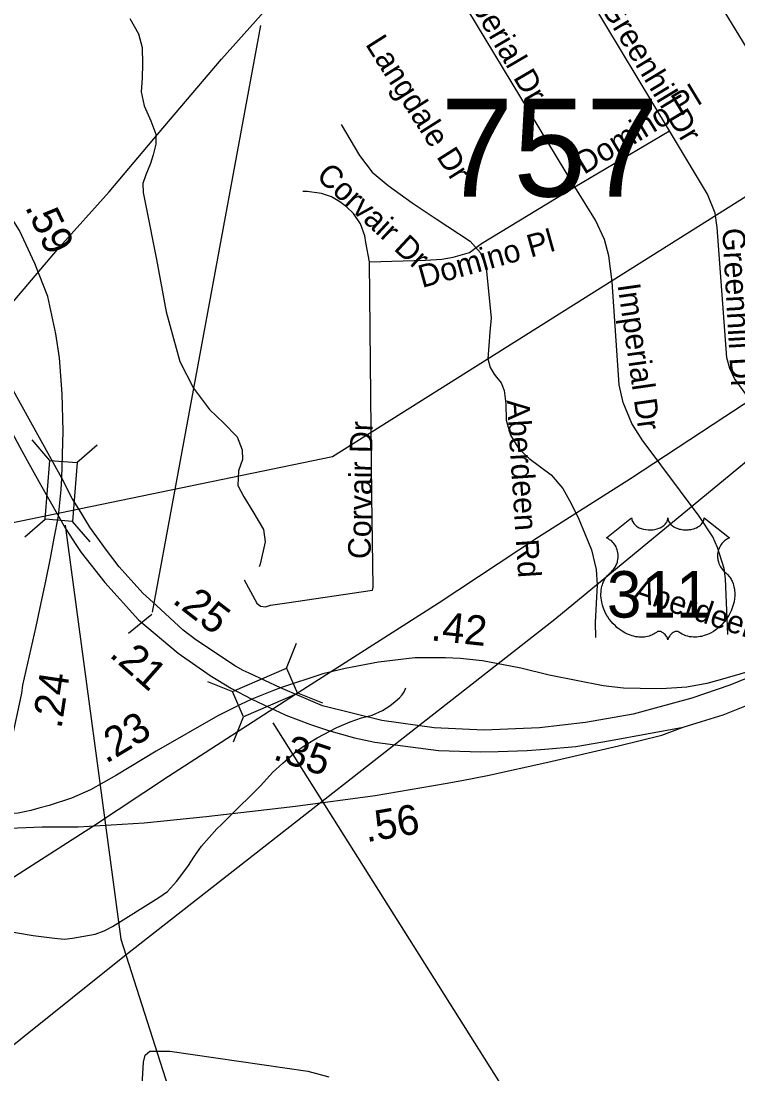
# Model space of a CAD drawing. Extents: x 1662474 to 1856135, y 779280 to 917889.
# Drawn here: x 1693953 to 1696963, y 821576 to 825994 of the extents above; entities that cross this region are included whole.
import ezdxf

# ---------------------------------------------------------------- set-up
doc = ezdxf.new("R2010")
doc.units = 0
for name, color, linetype in [('Exist Hydrographic Misc Water Feature', 7, 'Continuous'), ('Exist Hydrographic River Shore Label', 7, 'Continuous'), ('Exist Road Non-System Type 51', 7, 'Continuous'), ('Exist Road Non-System Type 51 Label', 7, 'Continuous'), ('Exist Road Primary US Divided Attributed', 7, 'Continuous'), ('Exist Road Primary US Mileage Hundredths English Label', 7, 'Continuous'), ('Exist Road Primary US Shield CELL', 7, 'Continuous'), ('Exist Road Primary US Shield Number Label', 7, 'Continuous'), ('Exist Road Primary US Structure Ovrhead Sign CELL', 7, 'Continuous'), ('Exist Road Primary US Structure Standard Bridge CELL', 7, 'Continuous'), ('Exist Road Primary US Structure Standard Bridge Number Label', 7, 'Continuous'), ('Exist Road Secondary Mileage Hundredths English Label', 7, 'Continuous'), ('Exist Road Secondary Structure Standard Bridge CELL', 7, 'Continuous'), ('Exist Road Secondary Structure Standard Bridge Number Label', 7, 'Continuous'), ('Exist Road Secondary Type 51 Divided Attributed', 7, 'Continuous'), ('Exist Utilities Electrical Transmission Line', 7, 'Continuous')]:
    doc.layers.add(name, color=color, linetype=linetype)

msp = doc.modelspace()

# ---------------------------------------------------------------- linework, layer by layer
at = {"layer": 'Exist Hydrographic Misc Water Feature'}
for points in [[(1694409.3, 826005.3), (1694446.3, 825940.6), (1694461.5, 825882.8), (1694463, 825814.7), (1694462, 825754.8), (1694457.2, 825696.7), (1694470.4, 825638.1), (1694497.7, 825576), (1694518.8, 825519.7), (1694518.4, 825477.9), (1694507.8, 825432.2), (1694497.3, 825396.3), (1694476.5, 825348.3), (1694464.2, 825312.4), (1694465.6, 825274.7), (1694477, 825218.6), (1694522, 824993.7), (1694563.1, 824774.5), (1694620.5, 824565.8), (1694676.9, 824453.1), (1694743.8, 824364.7), (1694802.9, 824307.7), (1694860.4, 824249.1), (1694881.5, 824194.5), (1694883.2, 824154.2), (1694866.3, 824107), (1694863.4, 824044.7), (1694889, 823998.2), (1694926.3, 823935.9), (1694971.2, 823861.1), (1694978.5, 823809.3), (1694957.3, 823715.3), (1694953.1, 823704)], [(1695297.4, 825559.7), (1695373.7, 825430.2), (1695426.8, 825359.4), (1695494.1, 825304.6), (1695595.2, 825231.2), (1695696.5, 825164.3), (1695839.1, 825070.3), (1695882.4, 825021.9), (1695905.6, 824957.4), (1695926.7, 824749.3), (1695921.9, 824688.7), (1695912.6, 824577.3), (1695922.1, 824541), (1695939.7, 824512.7), (1695949.6, 824500.2), (1695969.5, 824476), (1695980.9, 824443.8), (1695988, 824387.8), (1695989.2, 824319.7), (1696008.4, 824256.1), (1696043.6, 824199.6), (1696087.1, 824158.5), (1696178.2, 824089.4), (1696227.4, 824032.6), (1696262.6, 823970.3), (1696295.6, 823904), (1696348, 823774.9), (1696367.1, 823692.5), (1696372.1, 823628.3), (1696367.1, 823550.5), (1696364.2, 823471), (1696365.1, 823406.9)], [(1693845.7, 822183.8), (1694004, 822157.5), (1694094, 822145.9), (1694135.9, 822141.7), (1694169.8, 822145.9), (1694264, 822162.1), (1694301.9, 822176.1), (1694337.8, 822194.3), (1694531.7, 822316.7), (1694567.6, 822342.2), (1694605.7, 822384), (1694653.6, 822446.3), (1694681.4, 822490.1), (1694711.4, 822532.1), (1694775.3, 822604.7), (1694795.5, 822624.8), (1694823.1, 822650.5), (1694959.2, 822787.2), (1695009, 822841.2), (1695052.1, 822880.5), (1695109.8, 822930.2), (1695150.8, 822958.1), (1695195.8, 822985.9), (1695278.4, 823029.4), (1695334.4, 823053.6), (1695382.8, 823069.9), (1695426.9, 823081.3), (1695471.1, 823101), (1695501.4, 823120.8), (1695523.5, 823138.5), (1695541.7, 823154.5), (1695553.8, 823166.6), (1695561.1, 823179.5), (1695568.3, 823196.7)]]:
    msp.add_lwpolyline(points, dxfattribs=at)
at = {"layer": 'Exist Hydrographic River Shore Label'}
msp.add_line((1694505.6, 823514.2), (1694959.6, 825976), dxfattribs=at)
at = {"layer": 'Exist Road Non-System Type 51'}
for p, q in [((1696674.9, 825533.4), (1696334.4, 826101)), ((1696278, 825297.9), (1696674.9, 825533.4)), ((1695886.1, 825060.4), (1696278, 825297.9))]:
    msp.add_line(p, q, dxfattribs=at)
for points in [[(1696278, 825297.9), (1695638.4, 826357.2), (1695602.9, 826443.5), (1695585.1, 826513.1), (1695580.1, 826623.4)], [(1697859.6, 824105.2), (1697730.4, 824207.4), (1697686.4, 824247.5), (1697652.8, 824282.4), (1697585.6, 824365.1), (1697415.8, 824603.4), (1697389.8, 824647.5), (1697376.9, 824682.2), (1697363, 824759.1), (1697321, 825306), (1697313.4, 825354.1), (1697292.4, 825405), (1697197.6, 825559), (1696816.4, 826182.4), (1696785.4, 826246.9)], [(1697531.2, 823665.1), (1697493.4, 823721.5), (1697435.1, 823825.8), (1697381.1, 823899.8), (1697308.1, 823999.8), (1696948.9, 824494.2), (1696928.4, 824536.5), (1696915.8, 824580.4), (1696875.1, 825127.9), (1696867.8, 825187.7), (1696835.1, 825267.2), (1696674.9, 825533.4)], [(1695416.4, 824984.2), (1695401.1, 825064.4), (1695397.1, 825093.2), (1695377.8, 825143.6), (1695348.9, 825186.1), (1695318.9, 825214.4), (1695291.1, 825235.7), (1695256, 825255.9), (1695215, 825270.4), (1695155.1, 825278.8), (1695136, 825279)], [(1696920.2, 823420.8), (1696911.1, 823653.4), (1696904.8, 823696.9), (1696877.4, 823785.1), (1696857.2, 823829.2), (1696800, 823916.6), (1696560.6, 824237.5), (1696517.4, 824305), (1696481.6, 824393.2), (1696464.9, 824468.2), (1696434.6, 824900.5), (1696421.4, 825009.2), (1696402.4, 825076.9), (1696365.4, 825158.2), (1696278, 825297.9)], [(1695416.4, 824984.2), (1695651, 824990.6), (1695719.5, 824994.8), (1695767.5, 825003.9), (1695836, 825022.9), (1695886.1, 825060.4)], [(1694889.9, 823649.1), (1694942.6, 823551.5), (1694958.4, 823538.9), (1694979.4, 823536.8), (1695001.1, 823543.4), (1695069.4, 823553.4), (1695428.1, 823605.5), (1695431.9, 823618.2), (1695425.5, 824000), (1695416.4, 824984.2)], [(1694411.9, 820674.1), (1694466.8, 821625.8), (1694474.4, 821655.2), (1694493.5, 821671.4), (1694552.9, 821672.2), (1694577.2, 821671.4), (1695157.5, 821587.8), (1695245.5, 821564.6)]]:
    msp.add_lwpolyline(points, dxfattribs=at)
at = {"layer": 'Exist Road Primary US Divided Attributed'}
for points in [[(1694124.7, 824075.9), (1694074.2, 824166.7), (1693833.2, 824598.7), (1693703.5, 824817.7), (1693377.5, 825326.7), (1693311, 825423), (1693213.3, 825547.6), (1693137.5, 825633.9), (1692953.8, 825832.1), (1692771.6, 825991.9), (1692683.9, 826064.1), (1692555, 826155.2), (1692420.4, 826249.2), (1692308.8, 826331.1)], [(1694124.7, 824075.9), (1694129.6, 824273.4), (1694126.5, 824429.9), (1694114.3, 824580.3), (1694098.9, 824681.6), (1694065.1, 824838.2), (1694011.7, 824977), (1693946, 825115), (1693881.9, 825216.9), (1693827.6, 825299)], [(1693621.4, 824772.1), (1693802, 824476.2), (1693849.3, 824388.8), (1693948.2, 824205.8), (1693978.4, 824149.6), (1694035.2, 824050.1), (1694070.1, 823988.4), (1694111, 823916.9)], [(1694111, 823916.9), (1694122.2, 824028.8), (1694124.7, 824075.9)], [(1695042.6, 823195.8), (1694911.5, 823257.2), (1694885.2, 823269.7), (1694854.1, 823286.8), (1694686.6, 823397.6), (1694634.3, 823438.1), (1694521.2, 823541.3), (1694464.9, 823593.2), (1694364.6, 823704.2), (1694312, 823773.5), (1694242.4, 823870.7), (1694203.7, 823933.9), (1694168.1, 823990.9), (1694124.7, 824075.9)], [(1693843.8, 822661.8), (1693878.4, 822807.2), (1693955.8, 823173.4), (1693960.9, 823207.2), (1694016.6, 823453.3), (1694041.9, 823572.9), (1694057, 823643.7), (1694077.3, 823739.8), (1694092.9, 823824.1), (1694111, 823916.9)], [(1694111, 823916.9), (1694139.6, 823865.2), (1694183.9, 823797.2), (1694205.2, 823764.8), (1694304.7, 823638), (1694446, 823481.4), (1694612.3, 823341.5), (1694747, 823248.1), (1694836.9, 823193.4), (1694921.8, 823148.3)], [(1697205.6, 823328.4), (1697155.1, 823300.4), (1696928.3, 823207.4), (1696768.9, 823153.2), (1696523.3, 823086.3), (1696323.3, 823050.2), (1696129.9, 823027.9), (1695896.2, 823018.6), (1695686.9, 823029.1), (1695467.2, 823058.7), (1695219.4, 823121.2), (1695042.6, 823195.8)], [(1696733.1, 823031.7), (1696810.5, 823055.2), (1696900.2, 823083.7), (1697349.2, 823262.2), (1697572.1, 823353)], [(1694921.8, 823148.3), (1695064.6, 823082), (1695168.2, 823042), (1695244.1, 823016.7), (1695353.6, 822986.3), (1695439, 822968.1), (1695706, 822934.1), (1695883.7, 822927.7), (1695956.4, 822929.5), (1696078.3, 822933), (1696152.2, 822938.9), (1696281.8, 822950.7), (1696428.1, 822975.3), (1696733.1, 823031.7)]]:
    msp.add_lwpolyline(points, dxfattribs=at)
at = {"layer": 'Exist Road Primary US Shield CELL'}
msp.add_lwpolyline([(1696516.7, 823909.7), (1696517, 823905.3), (1696518.1, 823900.1), (1696518.9, 823897.4), (1696521.3, 823892.3), (1696525.4, 823886.2), (1696531, 823880.2), (1696537.3, 823875), (1696541.6, 823872.2), (1696548.8, 823868.3), (1696557.1, 823864.9), (1696566.2, 823862.2), (1696575.6, 823860.4), (1696585.8, 823859.2), (1696595.9, 823859), (1696606.8, 823859.8), (1696618.9, 823862.2), (1696624.5, 823863.6), (1696630.7, 823865.8), (1696636.5, 823868.1), (1696642.8, 823871.5), (1696647.9, 823874.8), (1696651.9, 823877.7), (1696657.5, 823883.1), (1696662, 823888.7), (1696663.9, 823891.8), (1696665.5, 823894.8), (1696667.7, 823901.2), (1696668.4, 823904.1), (1696668.8, 823909.9), (1696669.2, 823905), (1696669.7, 823901.9), (1696670.5, 823898.9), (1696671.8, 823895.7), (1696674, 823891.2), (1696676.5, 823887.4), (1696681.3, 823881.8), (1696684.2, 823879.1), (1696686.9, 823876.9), (1696694.1, 823871.9), (1696702.6, 823867.6), (1696706.7, 823865.8), (1696711, 823864.3), (1696716.4, 823862.7), (1696722, 823861.4), (1696727.5, 823860.4), (1696733.1, 823859.6), (1696738.9, 823859.2), (1696743.6, 823859), (1696749.4, 823859.1), (1696754.7, 823859.4), (1696760.2, 823860), (1696766.2, 823861), (1696771.1, 823862.1), (1696777.5, 823863.8), (1696783.2, 823865.9), (1696788.3, 823868.1), (1696794.9, 823871.5), (1696800.2, 823874.9), (1696804.1, 823878), (1696808.8, 823882.3), (1696813.2, 823887.4), (1696815.7, 823891.1), (1696817.6, 823894.9), (1696819.3, 823898.9), (1696820.3, 823903.2), (1696820.8, 823906.9), (1696820.9, 823910), (1696927.2, 823825.4), (1696924.7, 823824.4), (1696918.9, 823821.6), (1696914.3, 823818.9), (1696907, 823813.8), (1696903.9, 823810.9), (1696900.7, 823808), (1696897.8, 823804.8), (1696895.3, 823801.9), (1696892.2, 823797.6), (1696889.5, 823793.3), (1696886.8, 823788.6), (1696884.8, 823784.6), (1696881.5, 823776), (1696880, 823770.6), (1696879, 823766), (1696877.7, 823756.5), (1696877.4, 823752), (1696877.4, 823747.6), (1696877.6, 823742.9), (1696878.1, 823738.3), (1696878.9, 823733.6), (1696879.6, 823729.5), (1696881, 823724.4), (1696882.8, 823718.5), (1696885.2, 823712.8), (1696890, 823703.5), (1696896.3, 823694.1), (1696900.7, 823688.8), (1696905.1, 823684.3), (1696911.7, 823678.8), (1696915.2, 823675.7), (1696919.3, 823671.6), (1696926, 823663.9), (1696928.7, 823660.2), (1696931.4, 823656.1), (1696933.9, 823651.9), (1696936.4, 823647.4), (1696938.4, 823643.4), (1696942.2, 823634.3), (1696944.9, 823625.5), (1696946.1, 823620.8), (1696948.1, 823610.4), (1696948.9, 823605.3), (1696949.7, 823595.1), (1696949.7, 823582.8), (1696948.8, 823571.1), (1696946.6, 823557.5), (1696944.8, 823549.3), (1696942, 823539.8), (1696939.3, 823531.6), (1696934.4, 823519.5), (1696930.1, 823510.7), (1696924.5, 823500.4), (1696920.7, 823494.2), (1696916.2, 823487.5), (1696910.6, 823479.9), (1696904.1, 823471.7), (1696896.3, 823463.1), (1696889.9, 823456.7), (1696881.6, 823449.3), (1696876.6, 823445.2), (1696869.5, 823439.8), (1696859.7, 823433.3), (1696850, 823427.7), (1696841.8, 823423.5), (1696834.5, 823420.3), (1696825.1, 823416.7), (1696809.4, 823412.4), (1696803.7, 823411.2), (1696796.9, 823410.2), (1696790.6, 823409.6), (1696784.4, 823409.2), (1696776.1, 823409.2), (1696767.9, 823409.8), (1696760.1, 823411), (1696752, 823412.7), (1696743.6, 823415.2), (1696735.9, 823418.2), (1696728.1, 823422), (1696714.9, 823430.3), (1696711.1, 823432.3), (1696709, 823432.9), (1696703.9, 823433.1), (1696699.2, 823432.1), (1696694.3, 823430.2), (1696691.3, 823428.6), (1696687.4, 823426), (1696684.4, 823423.6), (1696680.7, 823420.2), (1696678.2, 823417.3), (1696676.3, 823415), (1696672.6, 823409.2), (1696671.3, 823406.4), (1696669.9, 823402.9), (1696668.7, 823397.6), (1696667, 823404.2), (1696665.1, 823408.6), (1696662.8, 823412.4), (1696660.5, 823415.7), (1696656.8, 823420), (1696653.4, 823423.2), (1696649.4, 823426.5), (1696645.1, 823429), (1696641.7, 823430.8), (1696638.6, 823432), (1696634.8, 823432.9), (1696631.6, 823433.2), (1696629, 823433.1), (1696625.5, 823432.3), (1696620.7, 823428.9), (1696616.1, 823425.7), (1696611.2, 823422.6), (1696605.3, 823419.5), (1696601, 823417.5), (1696595.8, 823415.5), (1696589.8, 823413.5), (1696583.3, 823411.8), (1696576.5, 823410.5), (1696570.6, 823409.5), (1696564.3, 823408.9), (1696558.6, 823408.8), (1696552.6, 823408.8), (1696547, 823409.3), (1696540.6, 823409.8), (1696532.5, 823411), (1696525.9, 823412.5), (1696518.9, 823414.4), (1696511.6, 823416.7), (1696503.9, 823419.6), (1696494.3, 823423.8), (1696487.5, 823427.3), (1696476.9, 823433.4), (1696464.5, 823442), (1696455.1, 823449.6), (1696448.3, 823455.8), (1696438.1, 823466.1), (1696432.2, 823472.8), (1696422.9, 823484.9), (1696416.9, 823493.6), (1696413.1, 823500), (1696407.4, 823510.3), (1696404.3, 823516.8), (1696400.3, 823526.2), (1696397.1, 823534.8), (1696394.5, 823543), (1696393.1, 823548.2), (1696391.1, 823557.3), (1696389.8, 823563.7), (1696388.7, 823572.6), (1696388, 823582), (1696387.9, 823590.6), (1696388.1, 823597.7), (1696388.9, 823606.1), (1696390.3, 823614.9), (1696392, 823622.5), (1696393.6, 823628), (1696395.8, 823634.6), (1696398.8, 823642), (1696402.3, 823649), (1696405.7, 823654.9), (1696409.9, 823661.1), (1696414, 823666.5), (1696419.4, 823672.4), (1696425.1, 823677.8), (1696430.3, 823682), (1696436.4, 823688), (1696439.6, 823691.7), (1696443.5, 823696.8), (1696446.6, 823701.5), (1696449, 823705.7), (1696452.2, 823711.9), (1696454.2, 823716.5), (1696456.6, 823723.7), (1696457.9, 823728.7), (1696459.1, 823735.2), (1696459.9, 823741.3), (1696460.2, 823748.9), (1696460.1, 823755.2), (1696459.2, 823762.5), (1696457.9, 823769.5), (1696456.2, 823775.7), (1696453.6, 823782.7), (1696451.1, 823787.9), (1696447.1, 823794.8), (1696442.5, 823801.3), (1696437.9, 823806.6), (1696433.2, 823811.3), (1696428.6, 823814.8), (1696424.3, 823817.9), (1696418.9, 823821.2), (1696413.7, 823823.7), (1696410.5, 823825.1)], close=True, dxfattribs=at)
at = {"layer": 'Exist Road Primary US Structure Ovrhead Sign CELL'}
msp.add_line((1694403.9, 823425.6), (1694501.9, 823505.6), dxfattribs=at)
at = {"layer": 'Exist Road Primary US Structure Standard Bridge CELL'}
for p, q in [((1694074.1, 824150.6), (1694000.5, 824236.6)), ((1694187, 824141.9), (1694272.9, 824215.4)), ((1693968.4, 823829.9), (1694054.4, 823903.5)), ((1694243.4, 823808.6), (1694169.8, 823894.6))]:
    msp.add_line(p, q, dxfattribs=at)
msp.add_lwpolyline([(1694054.4, 823903.5), (1694073.6, 824150.7), (1694189, 824141.7), (1694169.8, 823894.6)], close=True, dxfattribs=at)
at = {"layer": 'Exist Road Primary US Structure Standard Bridge Number Label'}
msp.add_lwpolyline([(1694138.2, 823879.5), (1694372.3, 822141.5), (1694813.6, 820763.7)], dxfattribs=at)
at = {"layer": 'Exist Road Secondary Structure Standard Bridge CELL'}
for p, q in [((1695068.3, 823279), (1695110, 823384.2)), ((1694735.4, 823222.7), (1694840.6, 823181.1)), ((1695113.3, 823175.1), (1695218.5, 823133.4)), ((1694844.9, 822969.6), (1694886.6, 823074.8))]:
    msp.add_line(p, q, dxfattribs=at)
msp.add_lwpolyline([(1694840.6, 823181.1), (1695068.1, 823279.5), (1695114.1, 823173.2), (1694886.6, 823074.8)], close=True, dxfattribs=at)
at = {"layer": 'Exist Road Secondary Structure Standard Bridge Number Label'}
msp.add_line((1695009.7, 823050.1), (1696588.2, 820549.5), dxfattribs=at)
at = {"layer": 'Exist Road Secondary Type 51 Divided Attributed'}
for points in [[(1695796.8, 823319.7), (1695735.5, 823322.7), (1695606.6, 823322.7), (1695454.5, 823303.7), (1695313.6, 823276.8), (1695220.5, 823254.6), (1695042.6, 823195.8)], [(1697205.6, 823328.4), (1697053.7, 823277.5), (1696887.9, 823230.3), (1696832.9, 823215.1), (1696749, 823199.3), (1696642, 823192), (1696552.1, 823192.9), (1696483, 823194.6), (1696396.6, 823205), (1696171, 823249.3), (1696051.4, 823278.3), (1696014.5, 823285.7), (1695890.1, 823309.8), (1695796.8, 823319.7)], [(1695042.6, 823195.8), (1695013.4, 823185), (1694921.8, 823148.3)], [(1694921.8, 823148.3), (1694874.6, 823126.6), (1694778.7, 823078.2), (1694520.4, 822930.6), (1694354.1, 822830.1), (1694244.9, 822767.9), (1694165.2, 822732.9), (1694071.7, 822702.5), (1694028.3, 822690.8), (1693994.7, 822682), (1693941.1, 822671.1), (1693843.8, 822661.8)], [(1693832.9, 822605.4), (1694042.1, 822612.7), (1694193.2, 822612.7), (1694470.2, 822629.4), (1694730.6, 822656.4), (1694984.6, 822685.4), (1695105.8, 822699.7), (1695440.1, 822744.7), (1695733.4, 822794.7), (1695803.2, 822807.4), (1695910.9, 822828.5), (1696165.1, 822883.8), (1696461.6, 822952.4), (1696643.2, 822998.2), (1696733.1, 823031.7)]]:
    msp.add_lwpolyline(points, dxfattribs=at)
at = {"layer": 'Exist Utilities Electrical Transmission Line'}
for points in [[(1693863.1, 824750.3), (1694114.5, 825045.6), (1694323.1, 825277.5), (1694548, 825544.9), (1694795.2, 825834.3), (1694985.6, 826046.3), (1695143.8, 826236.6), (1695327.8, 826406.8), (1695545.6, 826582.5), (1695765.9, 826764.1), (1695961.7, 826930), (1696014.2, 826973.4), (1696188.2, 827153.6), (1696370.4, 827343.6), (1696623.6, 827623), (1696665.9, 827668.6), (1696711, 827760.1), (1696829.1, 827950.8), (1696969.7, 828181.5), (1697047.3, 828316.6), (1697253, 828472.5), (1697545.6, 828695.3), (1697771.4, 828864.8), (1698033.9, 829078)], [(1692929.2, 823686.1), (1695261.2, 824166.9), (1701520.4, 828105.5)], [(1691247.7, 819923.8), (1691765.1, 820266.6), (1692074.2, 820473), (1692211.2, 820558.9), (1693016.8, 821102.4), (1693308.1, 821209.1), (1694387.8, 822071.7), (1696193.9, 823484.3), (1697905.9, 824894), (1698412.5, 825294.6)], [(1691281.1, 820669.4), (1691930.6, 821110.2), (1692261, 821324.6), (1692688.2, 821606.1), (1693149.5, 821895.1), (1693508.3, 822133.3), (1693834.7, 822347.8), (1694257.8, 822617.2), (1694572.2, 822826), (1695106.1, 823170.1), (1695704.6, 823551.8), (1696125.7, 823829.2), (1696512.5, 824075.1), (1696907.6, 824334.9), (1697211.8, 824533.6), (1697578.5, 824773.6), (1697878.7, 824962.5), (1698227.3, 825188.7), (1698412.5, 825294.6)]]:
    msp.add_lwpolyline(points, dxfattribs=at)

# ---------------------------------------------------------------- texts
at = {"layer": 'Exist Road Non-System Type 51 Label'}
for s, rotation, p in [('Imperial Dr', 300.3344, (1695771.2, 826177.6)), ('Greenhill Dr', 301.2196, (1696383.2, 826053.7)), ('Langdale Dr', 302.3547, (1695396.3, 825896.9)), ('Domino Pl', 31.1795, (1696316.8, 825348.2)), ('Corvair Dr', 317.1646, (1695188.1, 825338.3)), ('Domino Pl', 15.6165, (1695636.8, 824873.8)), ('Greenhill Dr', 273.2498, (1696896.8, 825123.2)), ('Imperial Dr', 278.0898, (1696457.4, 824887.5)), ('Aberdeen Rd', 273.7475, (1695992.2, 824402.7)), ('Corvair Dr', 89.0682, (1695420.7, 823736.1)), ('Aberdeen Rd', 341.3918, (1696517.7, 823569.3))]:
    msp.add_text(s, height=95, rotation=rotation, dxfattribs=at).set_placement(p)
at = {"layer": 'Exist Road Primary US Mileage Hundredths English Label'}
for s, rotation, p in [('.59', 295.477, (1693968.1, 825213.9)), ('.25', 322.2701, (1694583.9, 823556.1)), ('.21', 318.5207, (1694319.7, 823330.9)), ('.24', 81.4642, (1694122.7, 823021.8)), ('.35', 341.5612, (1695006.9, 822898.1))]:
    msp.add_text(s, height=125, rotation=rotation, dxfattribs=at).set_placement(p)
at = {"layer": 'Exist Road Primary US Shield Number Label'}
msp.add_text('311', height=195, dxfattribs=at).set_placement((1696412.8, 823491))
at = {"layer": 'Exist Road Secondary Mileage Hundredths English Label'}
for s, rotation, p in [('.42', 353.934, (1695670.9, 823396)), ('.23', 31.1532, (1694309.9, 822876.5)), ('.56', 9.6734, (1695403.7, 822548.3))]:
    msp.add_text(s, height=125, rotation=rotation, dxfattribs=at).set_placement(p)
at = {"layer": 'Exist Road Secondary Structure Standard Bridge Number Label'}
msp.add_text('757', height=410.1, dxfattribs=at).set_placement((1695715.2, 825257.8))

doc.saveas('drawing.dxf')
